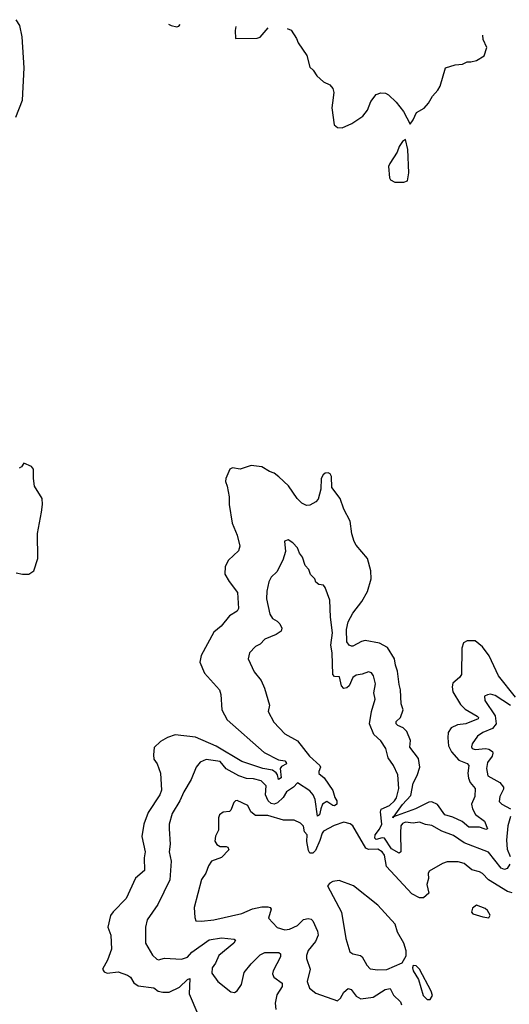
# Model space of a CAD drawing. Extents: x 1245432 to 1420865, y 606325 to 671314.
# Tile 380 of 382: x 1408778 to 1411947, y 653748 to 660126. Entities that reach past the tile are written whole.
import ezdxf

# ---------------------------------------------------------------- set-up
doc = ezdxf.new("R2010")
doc.units = 0

msp = doc.modelspace()

# ---------------------------------------------------------------- linework, layer by layer
at = {"layer": '0CON20XD'}
for points in [[(1408752.7, 659495), (1408796.3, 659603.7), (1408806.8, 659815), (1408793.8, 660015), (1408778.6, 660088.6), (1408756, 660126)], [(1409741.2, 660096.7), (1409757.9, 660087.9), (1409795, 660080.6), (1409808.8, 660085), (1409816.6, 660094.1)], [(1410177.9, 660081.4), (1410171.5, 660055), (1410174.4, 660004.4), (1410314.1, 660005.9), (1410335, 660012.9), (1410386.1, 660074)], [(1410509.6, 660069.7), (1410535, 660058.8), (1410569.2, 660005), (1410580.8, 659975), (1410635.8, 659895), (1410655, 659818), (1410678.1, 659798.1), (1410701.3, 659761.3), (1410745, 659723.3), (1410784.2, 659704.2), (1410805, 659681.2), (1410811.5, 659655), (1410801.7, 659588.3), (1410798.9, 659555), (1410813.2, 659445), (1410835, 659426.7), (1410865, 659425.9), (1410926.9, 659453.1), (1410999.1, 659500.9), (1411029.8, 659540.2), (1411050.6, 659595), (1411085, 659640.5), (1411115, 659652.1), (1411145, 659649.6), (1411165, 659640), (1411215, 659592.5), (1411261.1, 659531.1), (1411305, 659450), (1411325, 659477.5), (1411346.7, 659525), (1411395, 659553.3), (1411423.3, 659585), (1411448.8, 659631.2), (1411485, 659670), (1411499.4, 659695), (1411533.3, 659815), (1411597, 659833), (1411645, 659837.1), (1411675, 659853.8), (1411697.7, 659852.3), (1411735, 659861.2), (1411785, 659892.5), (1411802.5, 659945), (1411778.3, 659998.3), (1411775, 660025.2)], [(1411265, 659073.3), (1411288.3, 659081.7), (1411295.8, 659135), (1411289.2, 659285), (1411275, 659350), (1411255, 659336), (1411235, 659304), (1411221.3, 659268.7), (1411173.1, 659195), (1411166, 659175), (1411171.7, 659101.7), (1411178.3, 659088.3), (1411205, 659073.8), (1411265, 659073.3)], [(1408755, 656542), (1408795, 656534), (1408835.9, 656534.1), (1408870, 656555), (1408895.7, 656635), (1408892.1, 656797.9), (1408919.2, 656935), (1408926.1, 656986.1), (1408923.3, 657025), (1408873.3, 657105), (1408866.2, 657155), (1408866.7, 657215), (1408855, 657232.5), (1408805, 657252.5), (1408789.7, 657230.3), (1408775, 657221.2)], [(1410795, 657167.5), (1410787.1, 657185), (1410775, 657190), (1410755, 657189.5), (1410741.2, 657178.8), (1410729.6, 657155), (1410727.9, 657085), (1410708.8, 657021.2), (1410695, 657002.7), (1410655, 656980.9), (1410635, 656978.5), (1410603.4, 656993.4), (1410573.3, 657025), (1410516.8, 657106.8), (1410455.3, 657165.3), (1410425, 657189.1), (1410395, 657199.1), (1410345, 657229.2), (1410275, 657239.2), (1410205.8, 657214.2), (1410155, 657222.5), (1410138, 657215), (1410112.2, 657155), (1410110.9, 657135), (1410121.8, 657105), (1410133.1, 657035), (1410133.6, 656985), (1410153.5, 656865), (1410186, 656786), (1410201.9, 656715), (1410194, 656685), (1410129.5, 656625), (1410108.5, 656585), (1410105.9, 656535), (1410133.8, 656486.2), (1410187.8, 656415), (1410195, 656312.5), (1410185, 656293.8), (1410136.3, 656263.7), (1410081.7, 656198.3), (1410035, 656158.8), (1409952.7, 656007.3), (1409943.5, 655963.5), (1409973.4, 655893.4), (1410071.2, 655785), (1410080, 655755), (1410086.8, 655655), (1410120.5, 655590.5), (1410359.4, 655379.4), (1410452.7, 655332.7), (1410495, 655325.4), (1410503.1, 655315), (1410504, 655305), (1410471.7, 655288.3), (1410464.2, 655275), (1410470.9, 655215), (1410453.6, 655203.6), (1410445.7, 655234.3), (1410438, 655248), (1410414.1, 655264.1), (1410352.5, 655275), (1410215, 655321.9), (1410049.9, 655419.9), (1409915, 655479.4), (1409785, 655493.4), (1409733.5, 655476.5), (1409688.6, 655451.4), (1409649.1, 655410.9), (1409642.9, 655365), (1409646.9, 655335), (1409667.9, 655305), (1409688.5, 655245), (1409696.2, 655135), (1409684.6, 655105), (1409609.1, 654990.9), (1409580.8, 654915), (1409568.7, 654835), (1409590, 654735), (1409582.9, 654697), (1409584.6, 654615), (1409526.5, 654565), (1409466.8, 654433.2), (1409382, 654348), (1409366.4, 654323.6), (1409348.6, 654248.6), (1409368.6, 654195), (1409371.4, 654105), (1409345.7, 654035), (1409314.2, 653975), (1409325, 653958.8), (1409345, 653950), (1409415, 653958), (1409475, 653937.1), (1409494.5, 653924.5), (1409517, 653887), (1409545, 653866.9), (1409645, 653854.2), (1409675, 653834.2), (1409705, 653826.9), (1409745, 653826.9), (1409812, 653858), (1409865, 653908), (1409880, 653915), (1409875.7, 653815), (1409930, 653685)], [(1411987.3, 655737.3), (1411876.5, 655875), (1411815.9, 656005.9), (1411773.6, 656063.6), (1411725, 656102.1), (1411675, 656102.9), (1411650.9, 656089.1), (1411639.4, 656055), (1411636.5, 655885), (1411625.3, 655864.7), (1411582, 655828), (1411576.5, 655805), (1411582, 655772), (1411630.3, 655690.3), (1411660.9, 655660.9), (1411739.2, 655615), (1411747.8, 655605), (1411745, 655596.7), (1411665, 655564.5), (1411612.5, 655557.5), (1411570.8, 655539.2), (1411551.7, 655508.3), (1411548.5, 655475), (1411552.7, 655422.7), (1411573.1, 655383.1), (1411619.4, 655329.4), (1411675, 655307.5), (1411684.3, 655295), (1411677.5, 655245), (1411682.5, 655212.5), (1411693.8, 655183.8), (1411725.5, 655145), (1411722.9, 655095), (1411702, 655045), (1411708.1, 655015), (1411728.3, 654978.3), (1411785.8, 654935), (1411805.5, 654885), (1411795, 654880.8), (1411783.3, 654885), (1411754.5, 654894.4), (1411685, 654896.2), (1411642.2, 654932.2), (1411580.7, 654960.7), (1411530, 654975), (1411482, 655042), (1411445, 655059.4), (1411425, 655057.1), (1411340, 655015), (1411196.7, 654963.3), (1411194, 654955), (1411194.5, 654965), (1411202.7, 654967.3), (1411255, 655042.9), (1411309.1, 655100.9), (1411325, 655181.2), (1411349.6, 655230.5), (1411366.9, 655285), (1411359.5, 655339.5), (1411304, 655414), (1411307.3, 655457.3), (1411284.2, 655514.2), (1411259.2, 655539.2), (1411225, 655554), (1411213.9, 655565), (1411215, 655580.8), (1411243.2, 655606.8), (1411260.6, 655655), (1411246.7, 655695), (1411242.5, 655785), (1411235, 655818.8), (1411223.8, 655905), (1411209.5, 655945), (1411203.5, 655985), (1411159.3, 656059.3), (1411107.5, 656087.5), (1411015, 656103.8), (1410990.9, 656099.1), (1410935, 656066.9), (1410925, 656066.9), (1410911.1, 656075), (1410895, 656096.7), (1410893.9, 656175), (1410905, 656226), (1410935, 656282.5), (1410992.1, 656357.9), (1411028.2, 656421.8), (1411052, 656505), (1411050.8, 656555), (1411028.6, 656635), (1410955, 656722.2), (1410943.2, 656745), (1410928, 656795), (1410917.8, 656877.8), (1410876.7, 656955), (1410852.7, 657025), (1410798.8, 657095), (1410795, 657167.5)], [(1411949.6, 654655), (1411932.2, 654627.8), (1411915, 654622), (1411895, 654630.4), (1411812.8, 654732.8), (1411654.8, 654794.8), (1411585, 654841.8), (1411510.1, 654870.1), (1411445, 654907.1), (1411405, 654913.3), (1411365, 654927.9), (1411325, 654921.5), (1411275, 654928.8), (1411255, 654919.1), (1411243.8, 654905), (1411241.7, 654858.3), (1411245.3, 654734.7), (1411235, 654726.5), (1411185, 654755.5), (1411140, 654825), (1411125, 654826.7), (1411085.6, 654815.6), (1411075.7, 654825), (1411079.7, 654845), (1411107.2, 654882.8), (1411120.8, 654915), (1411112.3, 654995), (1411117.2, 655012.8), (1411171.8, 655035), (1411203.5, 655065), (1411215.7, 655085), (1411232.3, 655145), (1411224.5, 655235), (1411197.5, 655295), (1411161.9, 655345), (1411148.8, 655405), (1411115.6, 655455), (1411070.5, 655495), (1411042.9, 655565), (1411054.5, 655645), (1411078, 655725), (1411070, 655765), (1411081.2, 655825), (1411068.5, 655875), (1411054.2, 655895), (1411035, 655900.9), (1410995, 655885.6), (1410955, 655880.6), (1410934.7, 655865), (1410909.6, 655810.3), (1410895, 655798.2), (1410875, 655793.9), (1410860.6, 655810.6), (1410848.3, 655868.3), (1410815, 655871.4), (1410805.2, 655885), (1410800, 656025), (1410791.1, 656075), (1410801.8, 656155), (1410790, 656255), (1410785.6, 656365), (1410755, 656447.5), (1410745, 656462.5), (1410715, 656466.7), (1410695, 656482.5), (1410688.8, 656505), (1410661.1, 656531.1), (1410648.9, 656565), (1410625, 656590.8), (1410608.5, 656645), (1410589.5, 656669.5), (1410575.5, 656705), (1410545, 656738), (1410515, 656757.5), (1410491.7, 656748.3), (1410498.3, 656681.7), (1410481.4, 656625), (1410441.4, 656548.6), (1410405.5, 656514.5), (1410390.8, 656485), (1410378, 656425), (1410375.9, 656374.1), (1410397.5, 656275), (1410415, 656248), (1410445, 656230), (1410461.7, 656211.7), (1410474.2, 656185), (1410469.2, 656165), (1410437.2, 656142.8), (1410365, 656112.9), (1410335, 656081.2), (1410303.8, 656065), (1410265.8, 656025), (1410257.1, 655985), (1410295, 655901.2), (1410340.8, 655845), (1410363.1, 655795), (1410394.2, 655685), (1410386, 655645), (1410422, 655575), (1410495, 655500), (1410575, 655455.5), (1410652.9, 655355), (1410721.5, 655295), (1410725.4, 655285), (1410713.2, 655256.8), (1410714, 655244), (1410747.7, 655215), (1410803.6, 655133.6), (1410817.5, 655087.5), (1410830.7, 655065), (1410829.7, 655045), (1410815, 655033.6), (1410805, 655035.2), (1410765, 655061.1), (1410738.8, 655045), (1410727.9, 655015), (1410718.2, 654975), (1410705, 654965.8), (1410690, 655075), (1410676.5, 655105), (1410655, 655130.3), (1410575, 655183.1), (1410549.4, 655155), (1410505.8, 655124.2), (1410483.1, 655086.9), (1410447.4, 655052.6), (1410425.5, 655044.5), (1410405, 655048.4), (1410386.8, 655065), (1410368.9, 655105), (1410372.2, 655162.2), (1410340.6, 655195), (1410292.2, 655207.8), (1410245, 655210.9), (1410197.1, 655227), (1410115, 655273.5), (1410075, 655320), (1409985.3, 655334.7), (1409945, 655315.6), (1409920, 655285), (1409887.1, 655205), (1409840, 655125), (1409814.6, 655065.4), (1409765.6, 654985), (1409745.6, 654914.4), (1409745.7, 654884.3), (1409751.4, 654785), (1409744.5, 654735.5), (1409759.1, 654675), (1409750.5, 654555), (1409672.5, 654395), (1409602.5, 654295), (1409592.6, 654247.4), (1409592.5, 654145), (1409637, 654067), (1409665, 654040), (1409677.1, 654037.1), (1409715, 654047.9), (1409825, 654040), (1409865, 654053.1), (1409893.1, 654085), (1410005.2, 654164.8), (1410085, 654179.6), (1410165, 654170.8), (1410173.8, 654163.8), (1410164.4, 654145), (1410066.8, 654065), (1410046.1, 654013.9), (1410024.5, 653985), (1410021.2, 653948.8), (1410061.2, 653895), (1410145, 653828.8), (1410167.5, 653825), (1410185.8, 653835), (1410212.6, 653877.4), (1410230.9, 653955), (1410275, 654009.2), (1410335, 654067.5), (1410365, 654084.6), (1410454.3, 654084.3), (1410466.2, 654075), (1410465.6, 654055), (1410419.2, 653965), (1410414.7, 653944.7), (1410423.6, 653923.6), (1410477.1, 653885), (1410475.7, 653864.3), (1410441.5, 653808.5), (1410431.2, 653755), (1410436.7, 653715)], [(1411955, 655682.9), (1411855, 655748.2), (1411825, 655756.4), (1411805, 655753.3), (1411786.8, 655743.2), (1411787.9, 655715), (1411855.6, 655615.6), (1411861.8, 655565), (1411837.5, 655535), (1411775, 655509.6), (1411741.8, 655485), (1411707.1, 655435), (1411702.1, 655415), (1411707.1, 655405), (1411725, 655398), (1411795, 655405.5), (1411815, 655400.7), (1411837.7, 655385), (1411841.2, 655375), (1411836.2, 655355), (1411806.7, 655313.3), (1411799.1, 655275), (1411807.7, 655227.7), (1411886.2, 655185), (1411909.1, 655155), (1411908.5, 655141.5), (1411884.7, 655095), (1411881.9, 655061.9), (1411898.6, 655045), (1411954.3, 655014.3)], [(1411140, 654715), (1411123.6, 654735), (1411095, 654752), (1411035, 654750.6), (1411018.7, 654758.7), (1410933.5, 654903.5), (1410916.1, 654916.1), (1410875, 654927.1), (1410813.4, 654906.6), (1410745, 654870), (1410735, 654857.1), (1410721.2, 654808.8), (1410691.8, 654745), (1410675, 654727.7), (1410656.4, 654726.4), (1410646.2, 654745), (1410637.4, 654802.6), (1410638.4, 654845), (1410621.3, 654865), (1410615, 654901.2), (1410595, 654920.8), (1410555, 654940.6), (1410485, 654940), (1410385, 654970.5), (1410305, 654971.9), (1410274.8, 654994.8), (1410254.3, 655035), (1410185, 655068.5), (1410173.8, 655066.2), (1410164, 655055), (1410144, 655005), (1410135, 654996), (1410095, 654993.1), (1410070.8, 654975), (1410064.4, 654955), (1410064.7, 654875), (1410045, 654837.5), (1410041.4, 654805), (1410053.1, 654783.1), (1410075, 654769.4), (1410115, 654770.6), (1410125.4, 654765), (1410131.3, 654748.7), (1410085, 654700), (1410020, 654675), (1410000, 654645), (1409982.4, 654597.6), (1409955, 654556.2), (1409907.8, 654375), (1409910.5, 654310.5), (1409918.8, 654288.8), (1409955, 654285.6), (1410035.4, 654295.4), (1410215, 654335.5), (1410285, 654367.1), (1410345, 654378.4), (1410385, 654378.7), (1410398.6, 654375), (1410404.5, 654365), (1410389.2, 654305), (1410443.8, 654245), (1410495, 654231.2), (1410525, 654233.8), (1410575, 654258.8), (1410615, 654296.5), (1410645, 654304.4), (1410665, 654298.6), (1410675, 654288), (1410705, 654221.2), (1410710.7, 654195), (1410693.4, 654155), (1410645, 654096.9), (1410634.6, 654065), (1410634, 654044), (1410657.3, 653975), (1410639.5, 653895), (1410652.9, 653852.9), (1410695, 653821.1), (1410835, 653771.1), (1410855, 653786.9), (1410875, 653826.2), (1410905, 653850.8), (1410923.1, 653845), (1410955, 653800.8), (1410985, 653782.5), (1411065, 653794.7), (1411143.1, 653845), (1411175, 653850.5), (1411197.4, 653807.4), (1411243.6, 653765), (1411248.9, 653745)], [(1411954.6, 654965), (1411937.5, 654905), (1411929.7, 654810.3), (1411933.8, 654753.8), (1411953.2, 654705)], [(1411965, 654470.8), (1411935, 654479.1), (1411811.4, 654555), (1411774.3, 654595), (1411755, 654606.2), (1411705, 654619.1), (1411655, 654659.5), (1411615, 654670), (1411545, 654670.4), (1411515, 654661.1), (1411428.8, 654611.2), (1411421.5, 654595), (1411423.6, 654563.6), (1411414.1, 654525), (1411425, 654468.8), (1411391.3, 654438.7), (1411365, 654436.9), (1411315, 654464.3), (1411151.1, 654641.1), (1411140, 654715)], [(1411095, 653970.5), (1411155, 653973.1), (1411252.5, 654017.5), (1411278.3, 654061.7), (1411278.6, 654095), (1411263.6, 654145), (1411224.1, 654215), (1411207.9, 654267.9), (1411095, 654389.2), (1410938.8, 654515), (1410845, 654550), (1410805, 654542.5), (1410785, 654532.5), (1410770, 654515), (1410860, 654345), (1410889.4, 654175), (1410915, 654087.5), (1410935, 654074), (1410984.1, 654064.1), (1410995, 654056.2), (1411025, 654002), (1411047.3, 653977.3), (1411095, 653970.5)], [(1411815, 654307.5), (1411823.3, 654325), (1411806.2, 654355), (1411789.7, 654369.7), (1411735, 654390), (1411709.3, 654370.7), (1411703.3, 654345), (1411710, 654335), (1411775, 654313.8), (1411815, 654307.5)], [(1411435, 653780), (1411450, 653805), (1411442.1, 653832.1), (1411365.7, 653975.7), (1411345, 653996.9), (1411325, 654000), (1411320, 653985), (1411324.2, 653965), (1411358.8, 653908.8), (1411390, 653805), (1411415, 653780), (1411435, 653780)]]:
    msp.add_lwpolyline(points, dxfattribs=at)

doc.saveas('drawing.dxf')
